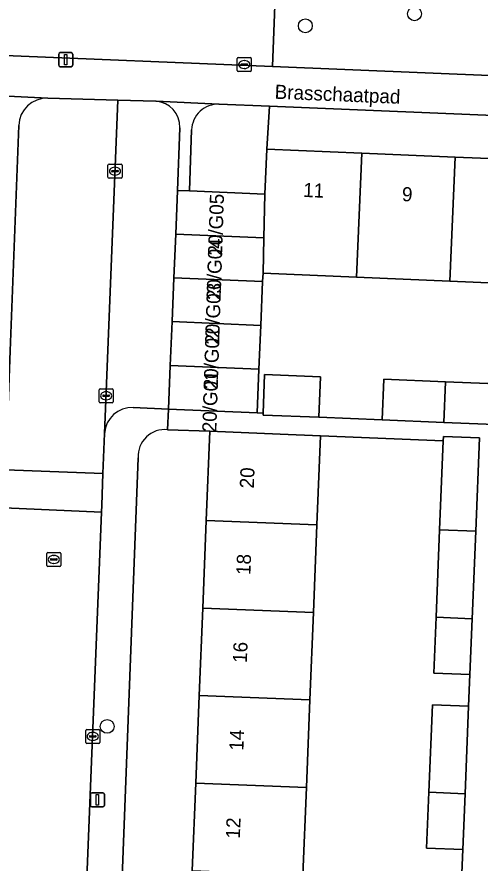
# Model space of a CAD drawing. Extents: x 160732 to 162107, y 387428 to 388479.
# Drawn here: x 161565.2 to 161598, y 387814.9 to 387874.9 of the extents above; entities that cross this region are included whole.
import ezdxf

# ---------------------------------------------------------------- set-up
doc = ezdxf.new("R2010")
doc.units = 0
for name, color, linetype in [('IMGEO_Boom', 7, 'Continuous'), ('IMGEO_Erf', 7, 'Continuous'), ('IMGEO_Grasland_overig', 7, 'Continuous'), ('IMGEO_Groenvoorziening', 7, 'Continuous'), ('IMGEO_Kolk', 7, 'Continuous'), ('IMGEO_Lichtmast', 7, 'Continuous'), ('IMGEO_Openbare_ruimte_label', 7, 'Continuous'), ('IMGEO_Pand', 7, 'Continuous'), ('IMGEO_Pand_nummerreeks', 7, 'Continuous'), ('IMGEO_Parkeervlak_open', 7, 'Continuous'), ('IMGEO_Rijbaan_lokaal_open', 7, 'Continuous'), ('IMGEO_Rioolput', 7, 'Continuous'), ('IMGEO_Voetpad_open', 7, 'Continuous')]:
    doc.layers.add(name, color=color, linetype=linetype)

msp = doc.modelspace()

# ---------------------------------------------------------------- linework, layer by layer
at = {"layer": 'IMGEO_Boom'}
for centre in [(161593.391, 387875.109), (161585.645, 387874.251), (161571.586, 387824.59)]:
    msp.add_circle(centre, 0.489, dxfattribs=at)
at = {"layer": 'IMGEO_Erf'}
for points in [[(161621.171, 387866.985), (161583.109, 387868.551), (161582.907, 387865.519), (161589.647, 387865.234), (161596.266, 387864.954), (161602.884, 387864.675), (161609.503, 387864.395), (161616.122, 387864.115), (161622.861, 387863.83), (161622.951, 387865.073)], [(161602.511, 387855.873), (161595.893, 387856.153), (161589.274, 387856.432), (161582.641, 387856.713), (161582.616, 387856.12), (161582.485, 387853.018), (161582.354, 387849.917), (161582.223, 387846.816), (161582.649, 387846.799), (161582.759, 387849.539), (161586.723, 387849.38), (161586.607, 387846.5), (161591.103, 387846.32), (161591.219, 387849.2), (161595.591, 387849.024), (161602.21, 387848.759)], [(161577.872, 387820.577), (161578.119, 387826.78), (161578.366, 387832.983), (161578.614, 387839.186), (161578.866, 387845.511), (161575.866, 387845.623)], [(161596.635, 387811.364), (161596.818, 387815.861), (161594.248, 387815.965), (161594.409, 387819.92), (161594.662, 387826.122), (161597.231, 387826.02), (161597.323, 387828.266), (161594.753, 387828.37), (161594.914, 387832.325), (161595.167, 387838.528), (161595.424, 387844.844), (161586.714, 387845.198), (161586.462, 387838.874), (161586.214, 387832.671), (161585.967, 387826.468), (161585.72, 387820.265), (161585.472, 387814.062)], [(161573.786, 387843.639), (161571.551, 387785.427), (161571.661, 387784.408)], [(161573.36, 387783.33), (161576.383, 387783.241), (161576.635, 387789.562), (161576.882, 387795.765), (161577.13, 387801.968), (161577.377, 387808.171), (161577.624, 387814.374), (161577.872, 387820.577)]]:
    msp.add_lwpolyline(points, dxfattribs=at)
msp.add_arc((161575.668, 387843.748), 1.885, 83.97625, 183.31737, dxfattribs=at)
at = {"layer": 'IMGEO_Grasland_overig'}
msp.add_lwpolyline([(161577.575, 387866.874), (161577.438, 387862.553), (161582.773, 387862.327), (161582.907, 387865.519), (161583.109, 387868.551), (161579.537, 387868.698)], dxfattribs=at)
msp.add_arc((161579.46, 387866.814), 1.886, 87.65941, 178.16557, dxfattribs=at)
at = {"layer": 'IMGEO_Groenvoorziening'}
for points in [[(161583.311, 387871.368), (161583.631, 387879.426), (161563.971, 387880.208), (161563.732, 387872.169)], [(161604.965, 387870.483), (161605.305, 387878.566), (161583.631, 387879.426), (161583.311, 387871.368)]]:
    msp.add_lwpolyline(points, close=True, dxfattribs=at)
at = {"layer": 'IMGEO_Kolk'}
for p, q in [((161580.811, 387871.085), (161580.811, 387871.937)), ((161580.886, 387872.011), (161581.738, 387872.011)), ((161581.299, 387871.791), (161581.324, 387871.791)), ((161581.812, 387871.937), (161581.812, 387871.085)), ((161581.07, 387871.505), (161581.07, 387871.517)), ((161581.508, 387871.468), (161581.11, 387871.468)), ((161581.113, 387871.554), (161581.511, 387871.554)), ((161581.322, 387871.231), (161581.297, 387871.231)), ((161581.554, 387871.517), (161581.554, 387871.505)), ((161581.738, 387871.011), (161580.886, 387871.011)), ((161571.641, 387863.526), (161571.641, 387864.378)), ((161571.716, 387864.452), (161572.568, 387864.452)), ((161571.943, 387863.995), (161572.341, 387863.995)), ((161572.129, 387864.232), (161572.154, 387864.232)), ((161572.642, 387864.378), (161572.642, 387863.526)), ((161572.568, 387863.452), (161571.716, 387863.452)), ((161571.9, 387863.946), (161571.9, 387863.958)), ((161572.338, 387863.909), (161571.94, 387863.909)), ((161572.152, 387863.672), (161572.127, 387863.672)), ((161572.384, 387863.958), (161572.384, 387863.946)), ((161571.012, 387847.601), (161571.012, 387848.453)), ((161571.087, 387848.527), (161571.939, 387848.527)), ((161572.013, 387848.453), (161572.013, 387847.601)), ((161571.271, 387848.021), (161571.271, 387848.033)), ((161571.709, 387847.984), (161571.311, 387847.984)), ((161571.314, 387848.07), (161571.712, 387848.07)), ((161571.5, 387848.307), (161571.525, 387848.307)), ((161571.755, 387848.033), (161571.755, 387848.021)), ((161571.939, 387847.527), (161571.087, 387847.527)), ((161571.523, 387847.747), (161571.498, 387847.747)), ((161570.064, 387823.453), (161570.064, 387824.305)), ((161570.139, 387824.379), (161570.991, 387824.379)), ((161570.323, 387823.873), (161570.323, 387823.885)), ((161570.761, 387823.836), (161570.363, 387823.836)), ((161570.366, 387823.922), (161570.764, 387823.922)), ((161570.552, 387824.159), (161570.577, 387824.159)), ((161570.807, 387823.885), (161570.807, 387823.873)), ((161571.065, 387824.305), (161571.065, 387823.453)), ((161570.991, 387823.379), (161570.139, 387823.379)), ((161570.575, 387823.599), (161570.55, 387823.599))]:
    msp.add_line(p, q, dxfattribs=at)
for points in [[(161580.811, 387871.085), (161580.811, 387871.937)], [(161580.886, 387872.011), (161581.738, 387872.011)], [(161581.812, 387871.937), (161581.812, 387871.085)], [(161581.738, 387871.011), (161580.886, 387871.011)], [(161571.641, 387863.526), (161571.641, 387864.378)], [(161571.716, 387864.452), (161572.568, 387864.452)], [(161572.642, 387864.378), (161572.642, 387863.526)], [(161572.568, 387863.452), (161571.716, 387863.452)], [(161571.012, 387847.601), (161571.012, 387848.453)], [(161571.087, 387848.527), (161571.939, 387848.527)], [(161572.013, 387848.453), (161572.013, 387847.601)], [(161571.939, 387847.527), (161571.087, 387847.527)], [(161570.064, 387823.453), (161570.064, 387824.305)], [(161570.139, 387824.379), (161570.991, 387824.379)], [(161571.065, 387824.305), (161571.065, 387823.453)], [(161570.991, 387823.379), (161570.139, 387823.379)]]:
    msp.add_lwpolyline(points, dxfattribs=at)
for centre, radius, start, end in [((161580.888, 387871.935), 0.0765, 91.55205, 178.44795), ((161580.888, 387871.935), 0.0765, 91.55205, 178.44795), ((161581.736, 387871.935), 0.0765, 1.55205, 88.44795), ((161581.736, 387871.935), 0.0765, 1.55205, 88.44795), ((161581.11, 387871.514), 0.0403, 85.87752, 175.75265), ((161581.107, 387871.504), 0.0366, 178.93798, 274.71019), ((161581.511, 387871.511), 0.043, 264.86636, 352.45326), ((161581.515, 387871.516), 0.0386, 1.73085, 96.63898), ((161580.888, 387871.087), 0.0765, 181.55205, 268.44795), ((161580.888, 387871.087), 0.0765, 181.55205, 268.44795), ((161581.736, 387871.087), 0.0765, 271.55205, 358.44795), ((161581.736, 387871.087), 0.0765, 271.55205, 358.44795), ((161571.718, 387864.376), 0.0765, 91.55205, 178.44795), ((161571.718, 387864.376), 0.0765, 91.55205, 178.44795), ((161571.94, 387863.955), 0.0403, 85.87752, 175.75265), ((161572.345, 387863.957), 0.0386, 1.73085, 96.63898), ((161572.566, 387864.376), 0.0765, 1.55205, 88.44795), ((161572.566, 387864.376), 0.0765, 1.55205, 88.44795), ((161571.718, 387863.528), 0.0765, 181.55205, 268.44795), ((161571.718, 387863.528), 0.0765, 181.55205, 268.44795), ((161571.937, 387863.945), 0.0366, 178.93798, 274.71019), ((161572.341, 387863.952), 0.043, 264.86636, 352.45326), ((161572.566, 387863.528), 0.0765, 271.55205, 358.44795), ((161572.566, 387863.528), 0.0765, 271.55205, 358.44795), ((161571.089, 387848.451), 0.0765, 91.55205, 178.44795), ((161571.089, 387848.451), 0.0765, 91.55205, 178.44795), ((161571.937, 387848.451), 0.0765, 1.55205, 88.44795), ((161571.937, 387848.451), 0.0765, 1.55205, 88.44795), ((161571.311, 387848.03), 0.0403, 85.87752, 175.75265), ((161571.308, 387848.02), 0.0366, 178.93798, 274.71019), ((161571.712, 387848.027), 0.043, 264.86636, 352.45326), ((161571.716, 387848.032), 0.0386, 1.73085, 96.63898), ((161571.089, 387847.603), 0.0765, 181.55205, 268.44795), ((161571.089, 387847.603), 0.0765, 181.55205, 268.44795), ((161571.937, 387847.603), 0.0765, 271.55205, 358.44795), ((161571.937, 387847.603), 0.0765, 271.55205, 358.44795), ((161570.141, 387824.303), 0.0765, 91.55205, 178.44795), ((161570.141, 387824.303), 0.0765, 91.55205, 178.44795), ((161570.363, 387823.882), 0.0403, 85.87752, 175.75265), ((161570.36, 387823.872), 0.0366, 178.93798, 274.71019), ((161570.764, 387823.879), 0.043, 264.86636, 352.45326), ((161570.768, 387823.884), 0.0386, 1.73085, 96.63898), ((161570.989, 387824.303), 0.0765, 1.55205, 88.44795), ((161570.989, 387824.303), 0.0765, 1.55205, 88.44795), ((161570.141, 387823.455), 0.0765, 181.55205, 268.44795), ((161570.141, 387823.455), 0.0765, 181.55205, 268.44795), ((161570.989, 387823.455), 0.0765, 271.55205, 358.44795), ((161570.989, 387823.455), 0.0765, 271.55205, 358.44795)]:
    msp.add_arc(centre, radius, start, end, dxfattribs=at)
for centre, major_axis, ratio, start_param, end_param in [((161581.298, 387871.511), (-0.387, 0.002), 0.722429, 4.712389, 7.853982), ((161581.323, 387871.511), (-0.39, 0.002), 0.717154, 1.570796, 4.712389), ((161572.128, 387863.952), (-0.387, 0.002), 0.722429, 4.712389, 7.853982), ((161572.153, 387863.952), (-0.39, 0.002), 0.717154, 1.570796, 4.712389), ((161571.499, 387848.027), (-0.387, 0.002), 0.722429, 4.712389, 7.853982), ((161571.524, 387848.027), (-0.39, 0.002), 0.717154, 1.570796, 4.712389), ((161570.551, 387823.879), (-0.387, 0.002), 0.722429, 4.712389, 7.853982), ((161570.576, 387823.879), (-0.39, 0.002), 0.717154, 1.570796, 4.712389)]:
    msp.add_ellipse(centre, major_axis=major_axis, ratio=ratio, start_param=start_param, end_param=end_param, dxfattribs=at)
at = {"layer": 'IMGEO_Lichtmast'}
for p, q in [((161568.15, 387871.457), (161568.15, 387872.257)), ((161568.15, 387872.257), (161568.15, 387871.457)), ((161568.25, 387872.357), (161569.04, 387872.357)), ((161569.04, 387872.357), (161568.25, 387872.357)), ((161569.14, 387872.257), (161569.14, 387871.457)), ((161569.14, 387871.457), (161569.14, 387872.257)), ((161569.04, 387871.357), (161568.25, 387871.357)), ((161568.25, 387871.357), (161569.04, 387871.357)), ((161570.396, 387818.985), (161570.396, 387819.785)), ((161570.396, 387819.785), (161570.396, 387818.985)), ((161570.496, 387819.885), (161571.286, 387819.885)), ((161571.286, 387819.885), (161570.496, 387819.885)), ((161571.386, 387819.785), (161571.386, 387818.985)), ((161571.386, 387818.985), (161571.386, 387819.785)), ((161571.286, 387818.885), (161570.496, 387818.885)), ((161570.496, 387818.885), (161571.286, 387818.885))]:
    msp.add_line(p, q, dxfattribs=at)
for points in [[(161568.57, 387872.232), (161568.72, 387872.232), (161568.72, 387871.482), (161568.57, 387871.482), (161568.57, 387872.232)], [(161570.816, 387819.76), (161570.966, 387819.76), (161570.966, 387819.01), (161570.816, 387819.01), (161570.816, 387819.76)]]:
    msp.add_lwpolyline(points, dxfattribs=at)
for centre, start, end in [((161568.25, 387872.257), 90, 180), ((161568.25, 387872.257), 90, 180), ((161569.04, 387872.257), 0, 90), ((161569.04, 387872.257), 360, 90), ((161568.25, 387871.457), 180, 270), ((161568.25, 387871.457), 180, 270), ((161569.04, 387871.457), 270, 0), ((161569.04, 387871.457), 270, 0), ((161570.496, 387819.785), 90, 180), ((161570.496, 387819.785), 90, 180), ((161571.286, 387819.785), 0, 90), ((161571.286, 387819.785), 360, 90), ((161570.496, 387818.985), 180, 270), ((161570.496, 387818.985), 180, 270), ((161571.286, 387818.985), 270, 0), ((161571.286, 387818.985), 270, 0)]:
    msp.add_arc(centre, 0.1, start, end, dxfattribs=at)
at = {"layer": 'IMGEO_Pand'}
for points in [[(161582.641, 387856.713), (161589.274, 387856.432), (161589.647, 387865.234), (161582.907, 387865.519), (161582.773, 387862.327), (161582.7, 387859.223)], [(161589.274, 387856.432), (161595.893, 387856.153), (161596.266, 387864.954), (161589.647, 387865.234)], [(161602.884, 387864.675), (161596.266, 387864.954), (161595.893, 387856.153), (161602.511, 387855.873)], [(161576.452, 387859.488), (161582.7, 387859.223), (161582.773, 387862.327), (161577.438, 387862.553), (161576.583, 387862.589)], [(161582.641, 387856.713), (161582.7, 387859.223), (161576.452, 387859.488), (161576.321, 387856.386), (161582.616, 387856.12)], [(161576.189, 387853.285), (161582.485, 387853.018), (161582.616, 387856.12), (161576.321, 387856.386)], [(161582.485, 387853.018), (161576.189, 387853.285), (161576.058, 387850.183), (161582.354, 387849.917)], [(161582.354, 387849.917), (161576.058, 387850.183), (161575.927, 387847.082), (161582.223, 387846.816)], [(161582.759, 387849.539), (161582.649, 387846.799), (161582.643, 387846.659), (161586.607, 387846.5), (161586.723, 387849.38)], [(161595.591, 387849.024), (161591.219, 387849.2), (161591.103, 387846.32), (161595.469, 387846.145)], [(161595.591, 387849.024), (161595.469, 387846.145), (161602.088, 387845.879), (161602.21, 387848.759)], [(161586.462, 387838.874), (161586.714, 387845.198), (161583.863, 387845.312), (161578.866, 387845.511), (161578.614, 387839.186)], [(161598.005, 387845.046), (161595.436, 387845.151), (161595.424, 387844.844), (161595.167, 387838.528), (161597.736, 387838.426)], [(161586.214, 387832.671), (161586.462, 387838.874), (161578.614, 387839.186), (161578.366, 387832.983)], [(161597.736, 387838.426), (161595.167, 387838.528), (161594.914, 387832.325), (161597.484, 387832.223)], [(161585.967, 387826.468), (161586.214, 387832.671), (161578.366, 387832.983), (161578.119, 387826.78)], [(161597.484, 387832.223), (161594.914, 387832.325), (161594.753, 387828.37), (161597.323, 387828.266)], [(161578.119, 387826.78), (161577.872, 387820.577), (161585.72, 387820.265), (161585.967, 387826.468)], [(161597.231, 387826.02), (161594.662, 387826.122), (161594.409, 387819.92), (161596.979, 387819.817)], [(161585.472, 387814.062), (161585.72, 387820.265), (161577.872, 387820.577), (161577.624, 387814.374)], [(161596.979, 387819.817), (161594.409, 387819.92), (161594.248, 387815.965), (161596.818, 387815.861)]]:
    msp.add_lwpolyline(points, close=True, dxfattribs=at)
at = {"layer": 'IMGEO_Parkeervlak_open'}
for points in [[(161575.037, 387868.909), (161572.34, 387868.987), (161571.407, 387845.365)], [(161573.432, 387847.201), (161575.927, 387847.082), (161576.058, 387850.183), (161576.189, 387853.285), (161576.321, 387856.386), (161576.452, 387859.488), (161576.583, 387862.589), (161576.731, 387867.031)]]:
    msp.add_lwpolyline(points, dxfattribs=at)
for centre, radius, start, end in [((161574.924, 387867.104), 1.809, 357.69671, 86.40569), ((161573.338, 387845.27), 1.933, 87.20618, 177.18892)]:
    msp.add_arc(centre, radius, start, end, dxfattribs=at)
at = {"layer": 'IMGEO_Rijbaan_lokaal_open'}
for points in [[(161565.31, 387867.199), (161564.711, 387851.206), (161564.59, 387847.993), (161564.395, 387842.784), (161571.267, 387842.514), (161571.407, 387845.365), (161572.34, 387868.987), (161567.37, 387869.127)], [(161571.185, 387839.783), (161564.283, 387840.073), (161561.702, 387840.181), (161557.12, 387840.374), (161519.216, 387841.968), (161511.647, 387842.286), (161504.665, 387842.58), (161501.694, 387767.141), (161501.446, 387761.194), (161508.386, 387760.873), (161508.612, 387767.085), (161508.655, 387768.264), (161509.256, 387783.227), (161509.942, 387799.929), (161511.119, 387830.344)], [(161563.808, 387828.271), (161561.429, 387768.304), (161561.103, 387759.123), (161567.896, 387758.971), (161568.179, 387765.857), (161568.218, 387766.815), (161568.877, 387782.009), (161571.185, 387839.783)]]:
    msp.add_lwpolyline(points, dxfattribs=at)
msp.add_arc((161567.312, 387867.124), 2.004, 88.34715, 177.86134, dxfattribs=at)
at = {"layer": 'IMGEO_Rioolput'}
for p, q in [((161567.302, 387835.999), (161567.302, 387836.851)), ((161567.377, 387836.925), (161568.229, 387836.925)), ((161567.561, 387836.419), (161567.561, 387836.431)), ((161567.604, 387836.468), (161568.002, 387836.468)), ((161567.79, 387836.705), (161567.815, 387836.705)), ((161568.045, 387836.431), (161568.045, 387836.419)), ((161568.303, 387836.851), (161568.303, 387835.999)), ((161568.229, 387835.925), (161567.377, 387835.925)), ((161567.999, 387836.382), (161567.601, 387836.382)), ((161567.813, 387836.145), (161567.788, 387836.145))]:
    msp.add_line(p, q, dxfattribs=at)
for points in [[(161567.302, 387835.999), (161567.302, 387836.851)], [(161567.377, 387836.925), (161568.229, 387836.925)], [(161568.303, 387836.851), (161568.303, 387835.999)], [(161568.229, 387835.925), (161567.377, 387835.925)]]:
    msp.add_lwpolyline(points, dxfattribs=at)
for centre, radius, start, end in [((161567.379, 387836.849), 0.0765, 91.55205, 178.44795), ((161567.379, 387836.849), 0.0765, 91.55205, 178.44795), ((161567.601, 387836.428), 0.0403, 85.87752, 175.75265), ((161567.598, 387836.418), 0.0366, 178.93798, 274.71019), ((161568.002, 387836.425), 0.043, 264.86636, 352.45326), ((161568.006, 387836.43), 0.0386, 1.73085, 96.63898), ((161568.227, 387836.849), 0.0765, 1.55205, 88.44795), ((161568.227, 387836.849), 0.0765, 1.55205, 88.44795), ((161567.379, 387836.001), 0.0765, 181.55205, 268.44795), ((161567.379, 387836.001), 0.0765, 181.55205, 268.44795), ((161568.227, 387836.001), 0.0765, 271.55205, 358.44795), ((161568.227, 387836.001), 0.0765, 271.55205, 358.44795)]:
    msp.add_arc(centre, radius, start, end, dxfattribs=at)
for centre, major_axis, ratio, start_param, end_param in [((161567.789, 387836.425), (-0.387, 0.002), 0.722429, 4.712389, 7.853982), ((161567.814, 387836.425), (-0.39, 0.002), 0.717154, 1.570796, 4.712389)]:
    msp.add_ellipse(centre, major_axis=major_axis, ratio=ratio, start_param=start_param, end_param=end_param, dxfattribs=at)
at = {"layer": 'IMGEO_Voetpad_open'}
for points in [[(161611.119, 387870.233), (161611.022, 387870.235), (161604.965, 387870.483), (161583.311, 387871.368), (161563.732, 387872.169), (161557.589, 387872.42)], [(161519.737, 387871.05), (161522.987, 387870.923), (161561.144, 387869.431), (161561.186, 387869.432), (161567.37, 387869.127), (161572.34, 387868.987), (161575.037, 387868.909), (161575.069, 387868.91), (161579.511, 387868.702), (161579.537, 387868.698), (161583.109, 387868.551), (161621.171, 387866.985), (161621.217, 387866.987), (161627.299, 387866.536)], [(161567.37, 387869.127), (161561.186, 387869.432), (161561.144, 387869.431)], [(161579.537, 387868.698), (161579.511, 387868.702), (161575.069, 387868.91), (161575.037, 387868.909)], [(161557.12, 387840.374), (161561.702, 387840.181), (161564.283, 387840.073), (161571.185, 387839.783), (161571.203, 387840.282), (161571.267, 387842.514), (161564.395, 387842.784), (161564.59, 387847.993), (161564.711, 387851.206), (161565.31, 387867.199)], [(161576.731, 387867.031), (161576.583, 387862.589), (161577.438, 387862.553), (161577.575, 387866.874)], [(161575.866, 387845.623), (161575.927, 387847.082), (161573.432, 387847.201)], [(161602.088, 387845.879), (161595.469, 387846.145), (161591.103, 387846.32), (161586.607, 387846.5), (161582.643, 387846.659), (161582.649, 387846.799), (161582.223, 387846.816), (161575.927, 387847.082), (161575.866, 387845.623), (161578.866, 387845.511), (161583.863, 387845.312), (161586.714, 387845.198), (161595.424, 387844.844), (161595.436, 387845.151), (161598.005, 387845.046), (161597.736, 387838.426), (161597.484, 387832.223), (161597.323, 387828.266), (161597.231, 387826.02), (161596.979, 387819.817), (161596.818, 387815.861), (161596.635, 387811.364)], [(161571.407, 387845.365), (161571.267, 387842.514), (161571.203, 387840.282), (161571.185, 387839.783), (161568.877, 387782.009), (161568.218, 387766.815), (161568.179, 387765.857), (161567.896, 387758.971), (161567.873, 387757.9), (161573.425, 387757.739)], [(161571.661, 387784.408), (161571.551, 387785.427), (161573.786, 387843.639)]]:
    msp.add_lwpolyline(points, dxfattribs=at)
for centre, radius, start, end in [((161567.312, 387867.124), 2.004, 88.34715, 177.86134), ((161574.924, 387867.104), 1.809, 357.69671, 86.40569), ((161579.46, 387866.814), 1.886, 87.65941, 178.16557), ((161573.338, 387845.27), 1.933, 87.20618, 177.18892), ((161575.668, 387843.748), 1.885, 83.97625, 183.31737)]:
    msp.add_arc(centre, radius, start, end, dxfattribs=at)

# ---------------------------------------------------------------- texts
at = {"layer": 'IMGEO_Openbare_ruimte_label'}
msp.add_text('Brasschaatpad', height=1, rotation=357.64984, dxfattribs=at).set_placement((161583.454, 387869.088))
at = {"layer": 'IMGEO_Pand_nummerreeks'}
for s, rotation, p in [('11', 357.57934, (161585.477, 387862.127)), ('9', 357.57934, (161592.482, 387861.831)), ('20/G05', 88.12826, (161579.735, 387857.948)), ('20/G04', 88.12826, (161579.632, 387854.791)), ('20/G03', 88.12826, (161579.528, 387851.633)), ('20/G02', 88.12826, (161579.425, 387848.469)), ('20/G01', 88.12826, (161579.326, 387845.428)), ('20', 87.71656, (161581.987, 387841.444)), ('18', 87.71656, (161581.742, 387835.308)), ('16', 87.71656, (161581.494, 387829.078)), ('14', 87.71656, (161581.246, 387822.851)), ('12', 87.71656, (161580.997, 387816.621))]:
    msp.add_text(s, height=1, rotation=rotation, dxfattribs=at).set_placement(p)

doc.saveas('drawing.dxf')
